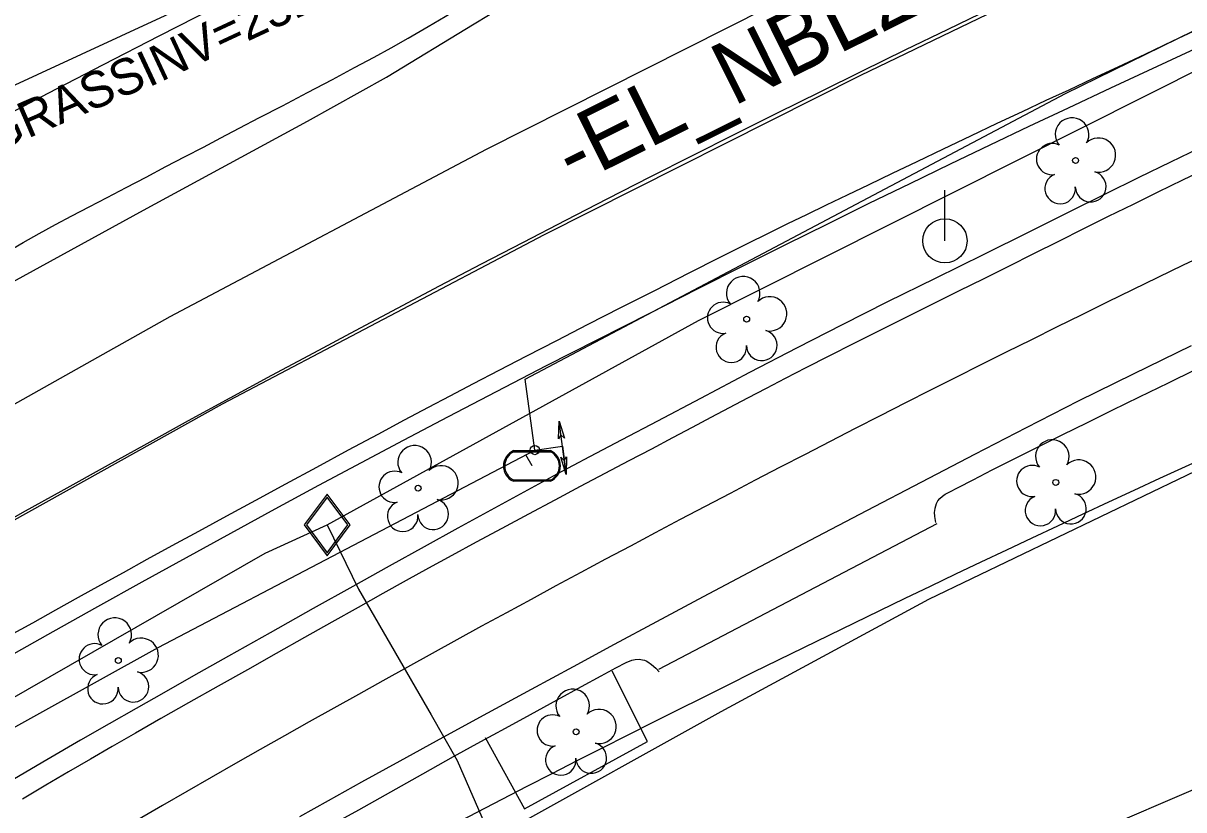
# Model space of a CAD drawing. Extents: x 2100323 to 2109811, y 740376 to 749755.
# Drawn here: x 2107426.4 to 2107555, y 745816 to 745903.2 of the extents above; entities that cross this region are included whole.
import ezdxf

# ---------------------------------------------------------------- set-up
doc = ezdxf.new("R2010")
doc.units = 0
for name, color, linetype in [('Exist Horizontal Alignment', 7, 'Continuous'), ('Exist Horizontal Alignment Direction Label', 7, 'Continuous'), ('Exist Other Culture Fence Line', 7, 'Continuous'), ('Exist Right of Way Easement Line', 7, 'Continuous'), ('Exist Right of Way Line', 7, 'Continuous'), ('Exist Roads Change in Surface', 7, 'Continuous'), ('Exist Roads Curbs', 7, 'Continuous'), ('Exist Roads EOP', 7, 'Continuous'), ('Exist Roads EOP Other', 7, 'Continuous'), ('Exist Roads EOT', 7, 'Continuous'), ('Exist Structure Minor Pipes RCP 30 Inch Invert', 7, 'Continuous'), ('Exist Utilities Gas UG Line SUE LOS B', 7, 'Continuous'), ('Exist Utilities Gas Valve CELL', 7, 'Continuous'), ('Exist Utilities Power Pole CELL', 7, 'Continuous'), ('Exist Utilities Sanitary Sewer UG Line', 7, 'Continuous'), ('Exist Utilities Water Change of Service SUE CELL', 7, 'Continuous'), ('Exist Utilities Water Meter CELL', 7, 'Continuous'), ('Exist Utilities Water UG Line SUE LOS B', 7, 'Continuous'), ('Exist Utilities Water UG Line SUE LOS C', 7, 'Continuous'), ('Exist Vegetation Tree CELL', 7, 'Continuous'), ('Exist Vegetation Woods Line Text', 7, 'Continuous')]:
    doc.layers.add(name, color=color, linetype=linetype)

msp = doc.modelspace()

# ---------------------------------------------------------------- linework, layer by layer
at = {"layer": 'Exist Horizontal Alignment'}
for centre, radius, start, end in [((2108313.04, 744202.32), 1909.86, 114.45205, 140.95358), ((2108362.3, 744184.07), 1909.86, 114.45205, 134.63361), ((2108316.9, 744300.91), 1750, 114.37835, 127.46403)]:
    msp.add_arc(centre, radius, start, end, dxfattribs=at)
at = {"layer": 'Exist Other Culture Fence Line'}
msp.add_lwpolyline([(2107578.4, 745864.01), (2107560.08, 745855.32), (2107526.74, 745839.28), (2107503.71, 745826.82), (2107480.21, 745813.74)], dxfattribs=at)
at = {"layer": 'Exist Right of Way Easement Line'}
msp.add_line((2107104.58, 745624.51), (2107814.19, 745928.97), dxfattribs=at)
at = {"layer": 'Exist Right of Way Line'}
msp.add_arc((2108313.04, 744202.32), 1817.25, 114.45205, 127.03221, dxfattribs=at)
at = {"layer": 'Exist Roads Change in Surface'}
msp.add_lwpolyline([(2107496.85, 745831.57), (2107527.67, 745847.71)], dxfattribs=at)
at = {"layer": 'Exist Roads Curbs'}
for points in [[(2107424.85, 745832.96), (2107429.78, 745835.73), (2107434.72, 745838.49), (2107439.63, 745841.23), (2107444.53, 745843.95), (2107449.43, 745846.65), (2107454.34, 745849.33), (2107459.18, 745851.96), (2107463.91, 745854.48), (2107468.57, 745856.94), (2107473.54, 745859.55), (2107478.86, 745862.32), (2107484.43, 745865.2), (2107490.11, 745868.11), (2107495.84, 745871.02), (2107501.22, 745873.75), (2107506.19, 745876.26), (2107510.92, 745878.63), (2107515.57, 745880.94), (2107520.16, 745883.2), (2107524.68, 745885.41), (2107529.15, 745887.56), (2107533.56, 745889.67), (2107537.89, 745891.73), (2107542.22, 745893.79), (2107546.93, 745896), (2107552.09, 745898.4), (2107557.33, 745900.82)], [(2107556.75, 745889.3), (2107553.53, 745887.74), (2107550.04, 745886.05), (2107546.28, 745884.21), (2107542.27, 745882.21), (2107537.84, 745880), (2107532.87, 745877.54), (2107527.45, 745874.87), (2107522.19, 745872.26), (2107517.18, 745869.74), (2107512.18, 745867.18), (2107506.89, 745864.43), (2107501.46, 745861.57), (2107496.7, 745859.06), (2107492.75, 745856.98), (2107489.19, 745855.09), (2107485.57, 745853.16), (2107481.9, 745851.18), (2107478.24, 745849.19), (2107474.59, 745847.18), (2107470.87, 745845.12), (2107467, 745842.98), (2107462.96, 745840.73), (2107458.56, 745838.28), (2107453.8, 745835.6), (2107449.19, 745833.01), (2107445.3, 745830.8), (2107442.03, 745828.95), (2107438.95, 745827.2), (2107435.98, 745825.51), (2107432.8, 745823.68), (2107429.06, 745821.5), (2107424.86, 745819.03)], [(2107527.52, 745847.81), (2107527.41, 745848.48), (2107527.39, 745848.96), (2107527.41, 745849.12), (2107527.47, 745849.39), (2107527.54, 745849.66), (2107527.62, 745849.93), (2107527.69, 745850.06), (2107527.77, 745850.2), (2107527.99, 745850.47), (2107528.27, 745850.73), (2107528.58, 745850.95), (2107529, 745851.19), (2107530, 745851.71), (2107531.66, 745852.56), (2107533.79, 745853.65), (2107536.22, 745854.88), (2107538.89, 745856.22), (2107541.59, 745857.56), (2107544.27, 745858.88), (2107547.06, 745860.25), (2107550.1, 745861.73), (2107553.3, 745863.31), (2107556.21, 745864.73)], [(2107460.1, 745814.05), (2107463.61, 745815.98), (2107467.16, 745817.95), (2107470.72, 745819.95), (2107474.11, 745821.86), (2107477.14, 745823.54), (2107479.86, 745825.02), (2107482.65, 745826.54), (2107485.58, 745828.14), (2107488.29, 745829.63), (2107490.46, 745830.82), (2107492.09, 745831.72), (2107493.22, 745832.3), (2107493.86, 745832.56), (2107494.25, 745832.64), (2107494.66, 745832.66), (2107494.86, 745832.64), (2107495.06, 745832.6), (2107495.26, 745832.55), (2107495.46, 745832.47), (2107495.65, 745832.37), (2107496.04, 745832.09), (2107496.51, 745831.67), (2107496.9, 745831.26)]]:
    msp.add_lwpolyline(points, dxfattribs=at)
at = {"layer": 'Exist Roads EOP'}
for points in [[(2107424.74, 745877.86), (2107426.46, 745878.87), (2107428.21, 745879.86), (2107430.01, 745880.84), (2107431.84, 745881.81), (2107433.74, 745882.81), (2107435.75, 745883.85), (2107437.85, 745884.95), (2107440.05, 745886.1), (2107442.25, 745887.26), (2107444.37, 745888.37), (2107446.4, 745889.43), (2107448.34, 745890.45), (2107450.36, 745891.51), (2107452.63, 745892.7), (2107455.16, 745894.02), (2107457.94, 745895.48), (2107460.7, 745896.93), (2107463.16, 745898.24), (2107465.33, 745899.41), (2107467.2, 745900.44), (2107469.08, 745901.51), (2107471.29, 745902.79), (2107473.83, 745904.28)], [(2107424.94, 745835.28), (2107427.5, 745836.71), (2107430.05, 745838.13), (2107432.57, 745839.53), (2107435.06, 745840.92), (2107437.55, 745842.29), (2107440.17, 745843.74), (2107442.95, 745845.26), (2107445.89, 745846.87), (2107448.99, 745848.55), (2107452.2, 745850.29), (2107455.53, 745852.1), (2107458.98, 745853.96), (2107462.49, 745855.86), (2107465.75, 745857.62), (2107468.7, 745859.2), (2107471.34, 745860.6), (2107473.74, 745861.87), (2107476.33, 745863.22), (2107479.16, 745864.7), (2107482.25, 745866.29), (2107485.57, 745868), (2107489.04, 745869.79), (2107492.66, 745871.64), (2107496.41, 745873.55), (2107500.23, 745875.5), (2107503.65, 745877.23), (2107506.6, 745878.71), (2107509.07, 745879.94), (2107511.14, 745880.95), (2107513.24, 745881.97), (2107515.44, 745883.03), (2107517.75, 745884.14), (2107520.16, 745885.29), (2107522.73, 745886.53), (2107525.47, 745887.84), (2107528.38, 745889.23), (2107531.42, 745890.69), (2107534.35, 745892.08), (2107537.14, 745893.39), (2107539.77, 745894.62), (2107542.29, 745895.79), (2107544.94, 745897.02), (2107547.75, 745898.33), (2107550.72, 745899.73), (2107553.8, 745901.19), (2107556.69, 745902.56)], [(2107557.57, 745887.07), (2107554.86, 745885.76), (2107552.12, 745884.42), (2107549.38, 745883.08), (2107546.63, 745881.72), (2107543.88, 745880.35), (2107541.13, 745878.97), (2107538.37, 745877.59), (2107535.6, 745876.21), (2107532.84, 745874.84), (2107530.06, 745873.45), (2107527.23, 745872.04), (2107524.35, 745870.6), (2107521.41, 745869.13), (2107518.45, 745867.64), (2107515.69, 745866.24), (2107513.15, 745864.95), (2107510.85, 745863.76), (2107508.75, 745862.67), (2107506.69, 745861.6), (2107504.64, 745860.52), (2107502.6, 745859.44), (2107500.56, 745858.35), (2107498.37, 745857.19), (2107496.03, 745855.95), (2107493.53, 745854.64), (2107490.88, 745853.25), (2107488.14, 745851.8), (2107485.32, 745850.3), (2107482.41, 745848.75), (2107479.46, 745847.16), (2107476.61, 745845.62), (2107473.91, 745844.15), (2107471.34, 745842.74), (2107468.88, 745841.38), (2107466.3, 745839.95), (2107463.56, 745838.41), (2107460.65, 745836.78), (2107457.6, 745835.06), (2107454.47, 745833.3), (2107451.28, 745831.5), (2107448.03, 745829.67), (2107444.76, 745827.81), (2107441.69, 745826.07), (2107438.87, 745824.46), (2107436.29, 745822.97), (2107433.91, 745821.59), (2107431.48, 745820.17), (2107428.97, 745818.69), (2107426.36, 745817.15)], [(2107457.08, 745815.24), (2107460.25, 745817.01), (2107463.95, 745819.06), (2107468.19, 745821.39), (2107472.96, 745824), (2107477.93, 745826.7), (2107482.74, 745829.33), (2107487.42, 745831.87), (2107491.94, 745834.32), (2107496.63, 745836.85), (2107501.8, 745839.62), (2107507.46, 745842.62), (2107513.6, 745845.85), (2107519.88, 745849.14), (2107525.97, 745852.32), (2107531.87, 745855.39), (2107537.58, 745858.34), (2107543.35, 745861.29), (2107549.45, 745864.31), (2107555.85, 745867.42)]]:
    msp.add_lwpolyline(points, dxfattribs=at)
at = {"layer": 'Exist Roads EOP Other'}
msp.add_lwpolyline([(2107477.6, 745823.99), (2107481.97, 745816.06), (2107495.61, 745823.55), (2107491.7, 745831.34)], dxfattribs=at)
at = {"layer": 'Exist Roads EOT'}
for points in [[(2107943.41, 746103.31), (2107909.32, 746087.69), (2107871.69, 746070.62), (2107834.27, 746053.74), (2107799.45, 746037.78), (2107764.59, 746022.02), (2107727.92, 746005.46), (2107691.55, 745988.86), (2107656.53, 745973.23), (2107621.7, 745957.37), (2107584.86, 745940.8), (2107550.43, 745924.99), (2107513.26, 745907.13), (2107477.72, 745889.16), (2107442.69, 745870.6), (2107406.8, 745850.44)], [(2107952.81, 746095.35), (2107916.75, 746078.92), (2107880.27, 746062.26), (2107843.92, 746045.86), (2107808.3, 746029.73), (2107771.82, 746013.14), (2107735.09, 745996.58), (2107698.1, 745979.79), (2107664.23, 745964.45), (2107628.04, 745948.25), (2107590.25, 745931.04), (2107555.31, 745914.79), (2107519.19, 745897.38), (2107484.17, 745879.71), (2107448.5, 745860.92), (2107413.54, 745841.47)], [(2107416.1, 745869.46), (2107439.77, 745882.44), (2107457.95, 745892.31), (2107466.67, 745897.17), (2107476.39, 745903.1), (2107484.33, 745907.95), (2107499.86, 745917.51), (2107517.36, 745927.97), (2107531.46, 745936.08), (2107548.83, 745946.31), (2107562.06, 745953.43)]]:
    msp.add_lwpolyline(points, dxfattribs=at)
at = {"layer": 'Exist Utilities Gas UG Line SUE LOS B'}
for points in [[(2107460.11, 745847.54), (2107501.26, 745870.22), (2107591.73, 745915.7), (2107637.23, 745936.64), (2107703.43, 745966.71), (2107828.7, 746022.49), (2107888.66, 746051.44), (2107966.05, 746086.02), (2108049.42, 746123.83), (2108162.08, 746173.83), (2108348.94, 746259.73), (2108577.61, 746363.63), (2108658.01, 746399.94), (2108735.47, 746430.97), (2108778.95, 746449.73), (2108829.55, 746471.32), (2108871.61, 746492.79)], [(2106916.45, 745724.72), (2106925.38, 745688.29), (2106937.02, 745690.76), (2106940.47, 745691.34), (2106991.24, 745664.81), (2107031.42, 745702.06), (2107081.15, 745735.47), (2107138.8, 745768.43), (2107209.26, 745807.24), (2107292.45, 745848.66), (2107346.05, 745873.93), (2107359.19, 745879.38), (2107363.65, 745878.23), (2107373.99, 745858.15), (2107393.75, 745818.21), (2107395.68, 745814.84), (2107398.3, 745812.89), (2107453.25, 745844.41), (2107460.11, 745847.54)], [(2107460.11, 745847.54), (2107463.59, 745840.42), (2107471.64, 745826.48), (2107474.5, 745821.43), (2107479.88, 745809.13)]]:
    msp.add_lwpolyline(points, dxfattribs=at)
at = {"layer": 'Exist Utilities Gas Valve CELL'}
msp.add_line((2107460.11, 745847.54), (2107460.11, 745847.54), dxfattribs=at)
msp.add_lwpolyline([(2107460.11, 745850.95), (2107457.57, 745847.54), (2107460.11, 745844.12), (2107462.65, 745847.54), (2107460.11, 745850.95)], dxfattribs=at)
msp.add_lwpolyline([(2107462.4, 745847.54), (2107460.11, 745850.61), (2107457.82, 745847.54), (2107460.11, 745844.46)], close=True, dxfattribs=at)
at = {"layer": 'Exist Utilities Power Pole CELL'}
for q in [(2107528.55, 745884.67), (2107528.55, 745879.04)]:
    msp.add_line((2107528.55, 745879.04), q, dxfattribs=at)
msp.add_circle((2107528.55, 745879.04), 2.45, dxfattribs=at)
at = {"layer": 'Exist Utilities Sanitary Sewer UG Line'}
msp.add_line((2107603.77, 745978.7), (2107355.04, 745863.74), dxfattribs=at)
at = {"layer": 'Exist Utilities Water Change of Service SUE CELL'}
for p, q in [((2107486.59, 745853.15), (2107485.8, 745859.06)), ((2107483.12, 745855.85), (2107486.17, 745856.26)), ((2107483.12, 745855.85), (2107483.12, 745855.85)), ((2107486.17, 745856.26), (2107486.59, 745853.15))]:
    msp.add_line(p, q, dxfattribs=at)
for points in [[(2107485.8, 745859.06), (2107486.4, 745857.15), (2107486, 745857.52), (2107485.75, 745857.1)], [(2107486.59, 745853.15), (2107485.99, 745855.06), (2107486.38, 745854.69), (2107486.64, 745855.11)]]:
    msp.add_lwpolyline(points, close=True, dxfattribs=at)
msp.add_circle((2107483.12, 745855.85), 0.517, dxfattribs=at)
at = {"layer": 'Exist Utilities Water Meter CELL'}
msp.add_line((2107482.81, 745854.08), (2107482.81, 745854.08), dxfattribs=at)
for points in [[(2107480.77, 745855.78), (2107484.84, 745855.78)], [(2107480.77, 745855.65), (2107484.84, 745855.65)], [(2107484.84, 745852.52), (2107480.74, 745852.52)], [(2107484.84, 745852.38), (2107480.74, 745852.38)]]:
    msp.add_lwpolyline(points, dxfattribs=at)
for centre, radius, start, end in [((2107481.5, 745854.08), 1.86, 113.178, 245.9794), ((2107481.51, 745854.08), 1.73, 115.3009, 243.7824), ((2107484.1, 745854.09), 1.86, 293.6483, 66.3084), ((2107484.11, 745854.08), 1.73, 295.1272, 64.8728)]:
    msp.add_arc(centre, radius, start, end, dxfattribs=at)
at = {"layer": 'Exist Utilities Water UG Line SUE LOS B'}
for points in [[(2107067.53, 745565.53), (2107102.56, 745597.66), (2107145.07, 745633.16), (2107188.12, 745668.18), (2107208.18, 745683.4), (2107211.87, 745686.22), (2107268.09, 745724.39), (2107319.17, 745760.96), (2107342.96, 745777.27), (2107359.64, 745787.27), (2107394.64, 745808.01), (2107441.4, 745833.94), (2107483.12, 745855.85)], [(2107482.81, 745854.08), (2107482.14, 745855.31)]]:
    msp.add_lwpolyline(points, dxfattribs=at)
at = {"layer": 'Exist Utilities Water UG Line SUE LOS C'}
msp.add_lwpolyline([(2107483.12, 745855.85), (2107482.06, 745863.69), (2107541.92, 745895.36), (2107609.22, 745928.47), (2107719.34, 745980.37), (2107967.75, 746093.09), (2108308.63, 746249.5), (2108512.56, 746341.34), (2108767.91, 746457.63)], dxfattribs=at)
at = {"layer": 'Exist Vegetation Tree CELL'}
for p, q in [((2107543.02, 745887.95), (2107543.02, 745887.95)), ((2107506.58, 745870.36), (2107506.58, 745870.36)), ((2107470.19, 745851.62), (2107470.19, 745851.62)), ((2107540.82, 745852.26), (2107540.82, 745852.26)), ((2107436.98, 745832.51), (2107436.98, 745832.51)), ((2107487.69, 745824.61), (2107487.69, 745824.61))]:
    msp.add_line(p, q, dxfattribs=at)
for centre in [(2107543.02, 745887.95), (2107506.58, 745870.36), (2107540.82, 745852.26), (2107470.19, 745851.62), (2107436.98, 745832.51), (2107487.69, 745824.61)]:
    msp.add_circle(centre, 0.326, dxfattribs=at)
for centre, radius, start, end in [((2107542.63, 745890.82), 1.86, 330.1651, 219.7134), ((2107545.56, 745888.54), 1.9, 257.1011, 134.1999), ((2107540.41, 745888.1), 1.73, 62.6636, 279.3457), ((2107541.31, 745884.83), 1.69, 111.5671, 6.231), ((2107544.69, 745885.05), 1.7, 181.2822, 74.56), ((2107506.2, 745873.23), 1.86, 330.1651, 219.7134), ((2107503.97, 745870.51), 1.73, 62.6636, 279.3457), ((2107509.13, 745870.94), 1.9, 257.1011, 134.1999), ((2107504.88, 745867.24), 1.69, 111.5671, 6.231), ((2107508.25, 745867.46), 1.7, 181.2822, 74.56), ((2107540.44, 745855.13), 1.86, 330.1651, 219.7134), ((2107469.8, 745854.49), 1.86, 330.1651, 219.7134), ((2107472.74, 745852.21), 1.9, 257.1011, 134.1999), ((2107538.22, 745852.41), 1.73, 62.6636, 279.3457), ((2107543.37, 745852.85), 1.9, 257.1011, 134.1999), ((2107467.58, 745851.77), 1.73, 62.6636, 279.3457), ((2107468.48, 745848.5), 1.69, 111.5671, 6.231), ((2107471.86, 745848.72), 1.7, 181.2822, 74.56), ((2107539.12, 745849.14), 1.69, 111.5671, 6.231), ((2107542.5, 745849.36), 1.7, 181.2822, 74.56), ((2107436.59, 745835.38), 1.86, 330.1651, 219.7134), ((2107439.52, 745833.1), 1.9, 257.1011, 134.1999), ((2107434.37, 745832.66), 1.73, 62.6636, 279.3457), ((2107435.27, 745829.39), 1.69, 111.5671, 6.231), ((2107438.65, 745829.61), 1.7, 181.2822, 74.56), ((2107487.31, 745827.48), 1.86, 330.1651, 219.7134), ((2107490.24, 745825.2), 1.9, 257.1011, 134.1999), ((2107485.09, 745824.76), 1.73, 62.6636, 279.3457), ((2107485.99, 745821.49), 1.69, 111.5671, 6.231), ((2107489.37, 745821.71), 1.7, 181.2822, 74.56)]:
    msp.add_arc(centre, radius, start, end, dxfattribs=at)

# ---------------------------------------------------------------- texts
at = {"layer": 'Exist Horizontal Alignment Direction Label'}
msp.add_text('-EL_NBL2-', height=7, rotation=26.4273, dxfattribs=at).set_placement((2107487.4, 745885.11))
at = {"layer": 'Exist Structure Minor Pipes RCP 30 Inch Invert'}
msp.add_text("INV=232.35'", height=4, rotation=25, dxfattribs=at).set_placement((2107440.34, 745896.01))
at = {"layer": 'Exist Vegetation Woods Line Text'}
msp.add_text('GRASS', height=4, rotation=23.4234, dxfattribs=at).set_placement((2107423.13, 745888.7))

doc.saveas('drawing.dxf')
